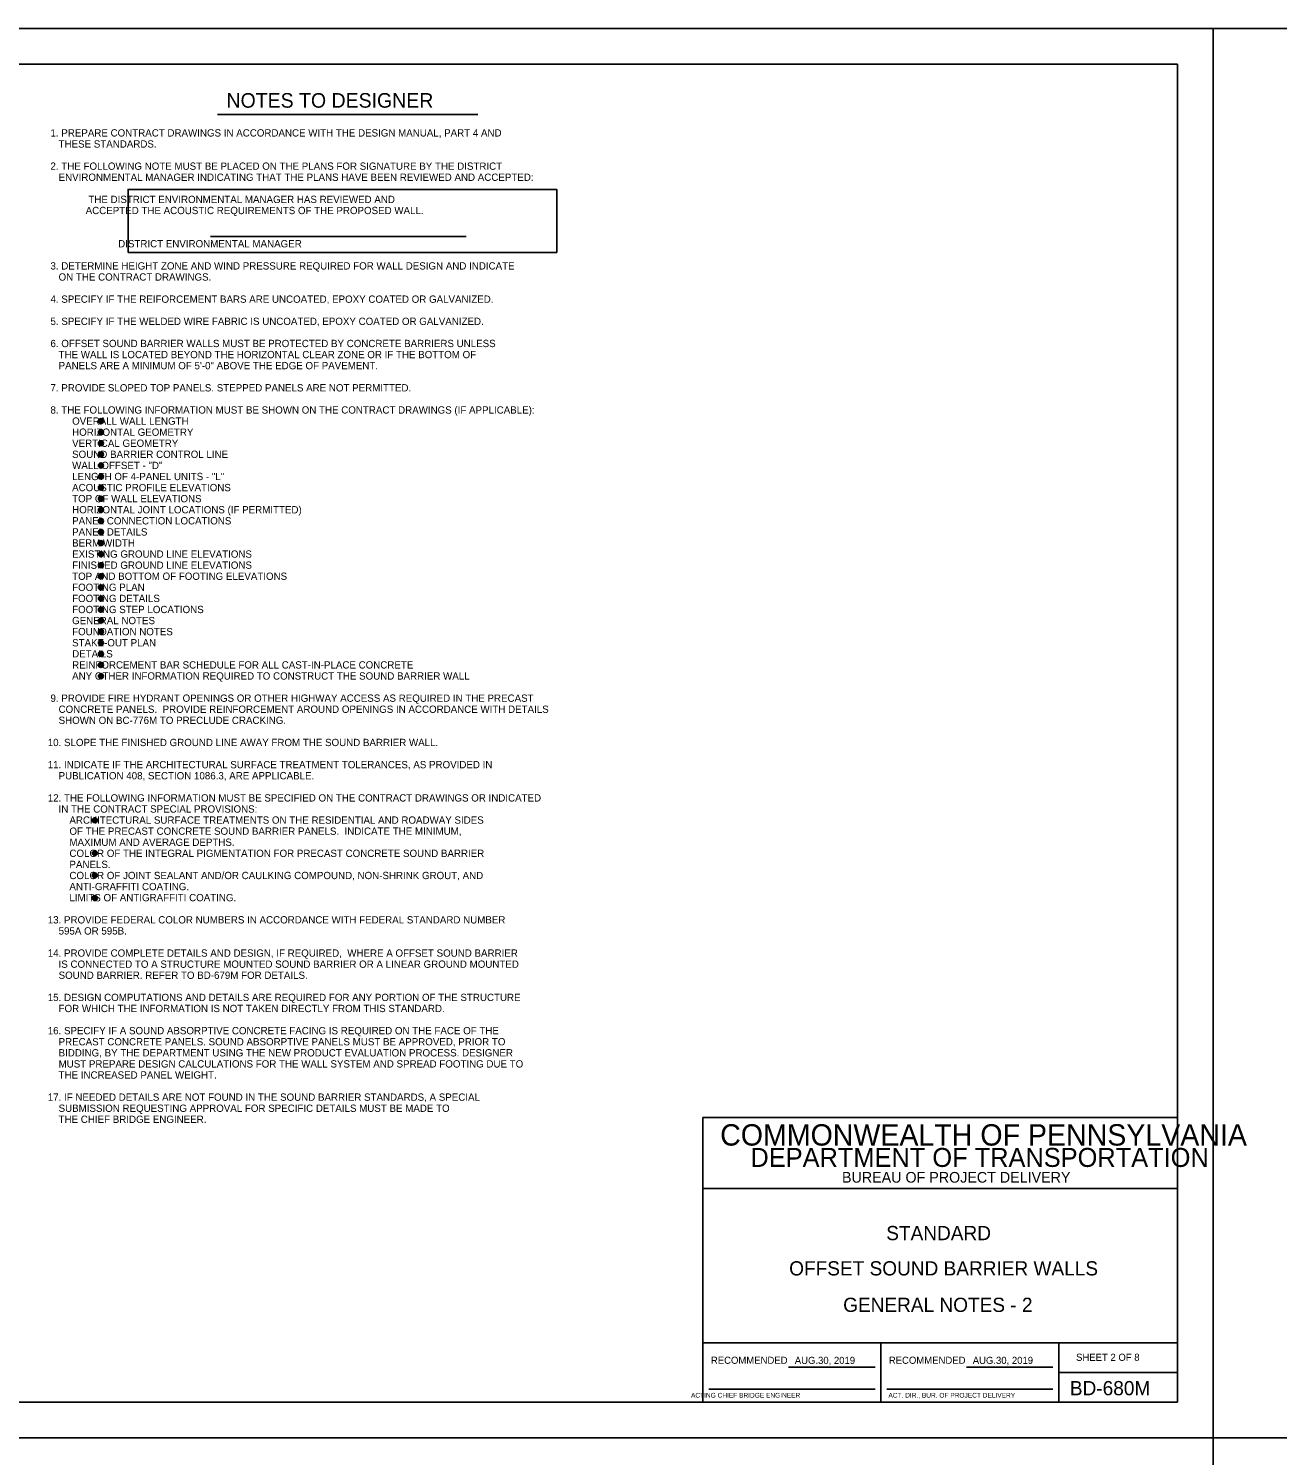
# Model space of a CAD drawing. Extents: x 3385 to 6532, y -616 to 1166.
# Drawn here: x 4944 to 5470, y 564 to 1166 of the extents above; entities that cross this region are included whole.
import ezdxf

# ---------------------------------------------------------------- set-up
doc = ezdxf.new("R2010")
doc.units = 0
for name, color, linetype in [('1', 7, 'Continuous'), ('2', 7, 'Continuous'), ('PLT-BNDY', 7, 'Continuous')]:
    doc.layers.add(name, color=color, linetype=linetype)

msp = doc.modelspace()

# ---------------------------------------------------------------- linework, layer by layer
at = {"layer": '1'}
for p, q in [((5023.79, 1129.45), (5133.48, 1129.45)), ((5020.8, 1078.05), (5128.58, 1078.05)), ((5303.34, 586.69), (5303.34, 611.69)), ((5264.43, 601.41), (5300.84, 601.41)), ((5339.43, 601.41), (5375.84, 601.41)), ((5230.84, 592.19), (5300.84, 592.19)), ((5305.84, 592.19), (5375.84, 592.19))]:
    msp.add_line(p, q, dxfattribs=at)
msp.add_lwpolyline([(4986.02, 1071.29), (5166.74, 1071.29), (5166.74, 1097.88), (4986.02, 1097.88)], close=True, dxfattribs=at)
for centre, radius in [((4974.61, 1000.19), 1.07), ((4974.61, 1000.19), 0.8), ((4974.61, 1000.19), 0.533), ((4974.61, 1000.19), 0.267), ((4974.61, 995.52), 1.07), ((4974.61, 995.52), 0.8), ((4974.61, 995.52), 0.533), ((4974.61, 995.52), 0.267), ((4974.61, 990.85), 1.07), ((4974.61, 986.18), 1.07), ((4974.61, 990.85), 0.8), ((4974.61, 986.18), 0.8), ((4974.61, 990.85), 0.533), ((4974.61, 986.18), 0.533), ((4974.61, 990.85), 0.267), ((4974.61, 981.51), 1.07), ((4974.61, 981.51), 0.8), ((4974.61, 981.51), 0.533), ((4974.61, 986.18), 0.267), ((4974.61, 981.51), 0.267), ((4974.61, 976.83), 1.07), ((4974.61, 976.83), 0.8), ((4974.61, 976.83), 0.533), ((4974.61, 976.83), 0.267), ((4974.61, 972.16), 1.07), ((4974.61, 967.49), 1.07), ((4974.61, 972.16), 0.8), ((4974.61, 972.16), 0.533), ((4974.61, 972.16), 0.267), ((4974.61, 962.82), 1.07), ((4974.61, 967.49), 0.8), ((4974.61, 962.82), 0.8), ((4974.61, 967.49), 0.533), ((4974.61, 962.82), 0.533), ((4974.61, 967.49), 0.267), ((4974.61, 962.82), 0.267), ((4974.61, 958.15), 1.07), ((4974.61, 958.15), 0.8), ((4974.61, 958.15), 0.533), ((4974.61, 958.15), 0.267), ((4974.61, 953.47), 1.07), ((4974.61, 953.47), 0.8), ((4974.61, 953.47), 0.533), ((4974.61, 953.47), 0.267), ((4974.61, 948.8), 1.07), ((4974.61, 944.13), 1.07), ((4974.61, 948.8), 0.8), ((4974.61, 944.13), 0.8), ((4974.61, 948.8), 0.533), ((4974.61, 944.13), 0.533), ((4974.61, 948.8), 0.267), ((4974.61, 944.13), 0.267), ((4974.61, 939.46), 1.07), ((4974.61, 939.46), 0.8), ((4974.61, 939.46), 0.533), ((4974.61, 939.46), 0.267), ((4974.61, 934.79), 1.07), ((4974.61, 934.79), 0.8), ((4974.61, 934.79), 0.533), ((4974.61, 934.79), 0.267), ((4974.61, 930.11), 1.07), ((4974.61, 925.44), 1.07), ((4974.61, 930.11), 0.8), ((4974.61, 930.11), 0.533), ((4974.61, 930.11), 0.267), ((4974.61, 920.77), 1.07), ((4974.61, 925.44), 0.8), ((4974.61, 920.77), 0.8), ((4974.61, 925.44), 0.533), ((4974.61, 920.77), 0.533), ((4974.61, 925.44), 0.267), ((4974.61, 920.77), 0.267), ((4974.61, 916.1), 1.07), ((4974.61, 916.1), 0.8), ((4974.61, 916.1), 0.533), ((4974.61, 916.1), 0.267), ((4974.61, 911.42), 1.07), ((4974.61, 911.42), 0.8), ((4974.61, 911.42), 0.533), ((4974.61, 911.42), 0.267), ((4974.61, 906.75), 1.07), ((4974.61, 902.08), 1.07), ((4974.61, 906.75), 0.8), ((4974.61, 902.08), 0.8), ((4974.61, 906.75), 0.533), ((4974.61, 902.08), 0.533), ((4974.61, 906.75), 0.267), ((4974.61, 902.08), 0.267), ((4974.61, 897.41), 1.07), ((4974.61, 897.41), 0.8), ((4974.61, 897.41), 0.533), ((4974.61, 897.41), 0.267), ((4974.61, 892.69), 1.07), ((4974.61, 892.69), 0.8), ((4974.61, 892.69), 0.533), ((4974.61, 892.69), 0.267), ((4972.02, 831.95), 1.07), ((4972.02, 831.95), 0.8), ((4972.02, 831.95), 0.533), ((4972.02, 831.95), 0.267), ((4972.02, 818.09), 1.07), ((4972.02, 818.09), 0.8), ((4972.02, 818.09), 0.533), ((4972.02, 818.09), 0.267), ((4972.02, 808.7), 1.07), ((4972.02, 808.7), 0.8), ((4972.02, 808.7), 0.533), ((4972.02, 808.7), 0.267), ((4972.02, 799.15), 1.07), ((4972.02, 799.15), 0.8), ((4972.02, 799.15), 0.533), ((4972.02, 799.15), 0.267)]:
    msp.add_circle(centre, radius, dxfattribs=at)
at = {"layer": '2'}
for p, q in [((4642.34, 1150.69), (5428.34, 1150.69)), ((5428.34, 1150.69), (5428.34, 586.69)), ((5428.34, 706.69), (5228.34, 706.69)), ((5228.34, 706.69), (5228.34, 586.69)), ((5428.34, 586.69), (5428.34, 706.69)), ((5428.34, 676.69), (5228.34, 676.69)), ((5428.34, 611.69), (5228.34, 611.69)), ((5378.34, 611.69), (5378.34, 586.69)), ((5378.34, 599.19), (5428.34, 599.19)), ((5428.34, 586.69), (4642.34, 586.69)), ((5228.34, 586.69), (5428.34, 586.69))]:
    msp.add_line(p, q, dxfattribs=at)
at = {"layer": 'PLT-BNDY'}
for points in [[(4602.34, 1165.69), (5443.34, 1165.69), (5443.34, 571.69), (4602.34, 571.69)], [(5443.34, 1165.69), (6284.34, 1165.69), (6284.34, 571.69), (5443.34, 571.69)], [(4602.34, 571.69), (5443.34, 571.69), (5443.34, -22.31), (4602.34, -22.31)], [(5443.34, 571.69), (6284.34, 571.69), (6284.34, -22.31), (5443.34, -22.31)]]:
    msp.add_lwpolyline(points, close=True, dxfattribs=at)

# ---------------------------------------------------------------- texts
at = {"layer": '1'}
for s, height, p in [('NOTES TO DESIGNER', 6.1441, (5027.51, 1132.33)), (' 1. PREPARE CONTRACT DRAWINGS IN ACCORDANCE WITH THE DESIGN MANUAL, PART 4 AND', 3.072, (4952.19, 1120.17)), ('    THESE STANDARDS.', 3.072, (4952.19, 1115.5)), (' 2. THE FOLLOWING NOTE MUST BE PLACED ON THE PLANS FOR SIGNATURE BY THE DISTRICT', 3.072, (4952.19, 1106.15)), ('    ENVIRONMENTAL MANAGER INDICATING THAT THE PLANS HAVE BEEN REVIEWED AND ACCEPTED:', 3.072, (4952.19, 1101.48)), ('               THE DISTRICT ENVIRONMENTAL MANAGER HAS REVIEWED AND', 3.072, (4952.19, 1092.14)), ('              ACCEPTED THE ACOUSTIC REQUIREMENTS OF THE PROPOSED WALL.', 3.072, (4952.19, 1087.46)), ('                          DISTRICT ENVIRONMENTAL MANAGER', 3.072, (4952.19, 1073.45)), (' 3. DETERMINE HEIGHT ZONE AND WIND PRESSURE REQUIRED FOR WALL DESIGN AND INDICATE', 3.072, (4952.19, 1064.1)), ('    ON THE CONTRACT DRAWINGS.', 3.072, (4952.19, 1059.43)), (' 4. SPECIFY IF THE REIFORCEMENT BARS ARE UNCOATED, EPOXY COATED OR GALVANIZED.', 3.072, (4952.19, 1050.09)), (' 5. SPECIFY IF THE WELDED WIRE FABRIC IS UNCOATED, EPOXY COATED OR GALVANIZED.', 3.072, (4952.19, 1040.74)), (' 6. OFFSET SOUND BARRIER WALLS MUST BE PROTECTED BY CONCRETE BARRIERS UNLESS', 3.072, (4952.19, 1031.4)), ('    THE WALL IS LOCATED BEYOND THE HORIZONTAL CLEAR ZONE OR IF THE BOTTOM OF', 3.072, (4952.19, 1026.73)), ('    PANELS ARE A MINIMUM OF 5\'-0" ABOVE THE EDGE OF PAVEMENT.', 3.072, (4952.19, 1022.06)), (' 7. PROVIDE SLOPED TOP PANELS. STEPPED PANELS ARE NOT PERMITTED.', 3.072, (4952.19, 1012.71)), (' 8. THE FOLLOWING INFORMATION MUST BE SHOWN ON THE CONTRACT DRAWINGS (IF APPLICABLE):', 3.072, (4952.19, 1003.37)), ('         OVERALL WALL LENGTH', 3.072, (4952.19, 998.69)), ('         HORIZONTAL GEOMETRY', 3.072, (4952.19, 994.02)), ('         VERTICAL GEOMETRY', 3.072, (4952.19, 989.35)), ('         SOUND BARRIER CONTROL LINE', 3.072, (4952.19, 984.68)), ('         WALL OFFSET - "D"', 3.072, (4952.19, 980.01)), ('         LENGTH OF 4-PANEL UNITS - "L"', 3.072, (4952.19, 975.33)), ('         ACOUSTIC PROFILE ELEVATIONS', 3.072, (4952.19, 970.66)), ('         TOP OF WALL ELEVATIONS', 3.072, (4952.19, 965.99)), ('         HORIZONTAL JOINT LOCATIONS (IF PERMITTED)', 3.072, (4952.19, 961.32)), ('         PANEL CONNECTION LOCATIONS', 3.072, (4952.19, 956.65)), ('         PANEL DETAILS', 3.072, (4952.19, 951.97)), ('         BERM WIDTH', 3.072, (4952.19, 947.3)), ('         EXISTING GROUND LINE ELEVATIONS', 3.072, (4952.19, 942.63)), ('         FINISHED GROUND LINE ELEVATIONS', 3.072, (4952.19, 937.96)), ('         TOP AND BOTTOM OF FOOTING ELEVATIONS', 3.072, (4952.19, 933.29)), ('         FOOTING PLAN', 3.072, (4952.19, 928.61)), ('         FOOTING DETAILS', 3.072, (4952.19, 923.94)), ('         FOOTING STEP LOCATIONS', 3.072, (4952.19, 919.27)), ('         GENERAL NOTES', 3.072, (4952.19, 914.6)), ('         STAKE-OUT PLAN', 3.072, (4952.19, 905.25)), ('         FOUNDATION NOTES', 3.072, (4952.19, 909.93)), ('         DETAILS', 3.072, (4952.19, 900.58)), ('         REINFORCEMENT BAR SCHEDULE FOR ALL CAST-IN-PLACE CONCRETE', 3.072, (4952.19, 895.91)), ('         ANY OTHER INFORMATION REQUIRED TO CONSTRUCT THE SOUND BARRIER WALL', 3.072, (4952.19, 891.24)), (' 9. PROVIDE FIRE HYDRANT OPENINGS OR OTHER HIGHWAY ACCESS AS REQUIRED IN THE PRECAST', 3.072, (4952.19, 881.89)), ('    CONCRETE PANELS.  PROVIDE REINFORCEMENT AROUND OPENINGS IN ACCORDANCE WITH DETAILS', 3.072, (4952.19, 877.22)), ('    SHOWN ON BC-776M TO PRECLUDE CRACKING.', 3.072, (4952.19, 872.55)), ('10. SLOPE THE FINISHED GROUND LINE AWAY FROM THE SOUND BARRIER WALL.', 3.072, (4952.19, 863.21)), ('11. INDICATE IF THE ARCHITECTURAL SURFACE TREATMENT TOLERANCES, AS PROVIDED IN', 3.072, (4952.19, 853.86)), ('    PUBLICATION 408, SECTION 1086.3, ARE APPLICABLE.', 3.072, (4952.19, 849.19)), ('12. THE FOLLOWING INFORMATION MUST BE SPECIFIED ON THE CONTRACT DRAWINGS OR INDICATED', 3.072, (4952.19, 839.84)), ('    IN THE CONTRACT SPECIAL PROVISIONS:', 3.072, (4952.19, 835.17)), ('        ARCHITECTURAL SURFACE TREATMENTS ON THE RESIDENTIAL AND ROADWAY SIDES', 3.072, (4952.19, 830.5)), ('        OF THE PRECAST CONCRETE SOUND BARRIER PANELS.  INDICATE THE MINIMUM,', 3.072, (4952.19, 825.83)), ('        MAXIMUM AND AVERAGE DEPTHS.', 3.072, (4952.19, 821.16)), ('        COLOR OF THE INTEGRAL PIGMENTATION FOR PRECAST CONCRETE SOUND BARRIER', 3.072, (4952.19, 816.48)), ('        PANELS.', 3.072, (4952.19, 811.81)), ('        COLOR OF JOINT SEALANT AND/OR CAULKING COMPOUND, NON-SHRINK GROUT, AND', 3.072, (4952.19, 807.14)), ('        ANTI-GRAFFITI COATING.', 3.072, (4952.19, 802.47)), ('        LIMITS OF ANTIGRAFFITI COATING.', 3.072, (4952.19, 797.8)), ('13. PROVIDE FEDERAL COLOR NUMBERS IN ACCORDANCE WITH FEDERAL STANDARD NUMBER', 3.072, (4952.19, 788.45)), ('    595A OR 595B.', 3.072, (4952.19, 783.78)), ('14. PROVIDE COMPLETE DETAILS AND DESIGN, IF REQUIRED,  WHERE A OFFSET SOUND BARRIER', 3.072, (4952.19, 774.44)), ('    IS CONNECTED TO A STRUCTURE MOUNTED SOUND BARRIER OR A LINEAR GROUND MOUNTED', 3.072, (4952.19, 769.76)), ('    SOUND BARRIER. REFER TO BD-679M FOR DETAILS.', 3.072, (4952.19, 765.09)), ('15. DESIGN COMPUTATIONS AND DETAILS ARE REQUIRED FOR ANY PORTION OF THE STRUCTURE', 3.072, (4952.19, 755.75)), ('    FOR WHICH THE INFORMATION IS NOT TAKEN DIRECTLY FROM THIS STANDARD.', 3.072, (4952.19, 751.08)), ('16. SPECIFY IF A SOUND ABSORPTIVE CONCRETE FACING IS REQUIRED ON THE FACE OF THE', 3.072, (4952.19, 741.73)), ('    PRECAST CONCRETE PANELS. SOUND ABSORPTIVE PANELS MUST BE APPROVED, PRIOR TO', 3.072, (4952.19, 737.06)), ('    BIDDING, BY THE DEPARTMENT USING THE NEW PRODUCT EVALUATION PROCESS. DESIGNER', 3.072, (4952.19, 732.39)), ('    MUST PREPARE DESIGN CALCULATIONS FOR THE WALL SYSTEM AND SPREAD FOOTING DUE TO', 3.072, (4952.19, 727.72)), ('    THE INCREASED PANEL WEIGHT.', 3.072, (4952.19, 723.04)), ('17. IF NEEDED DETAILS ARE NOT FOUND IN THE SOUND BARRIER STANDARDS, A SPECIAL', 3.072, (4952.19, 713.7)), ('    SUBMISSION REQUESTING APPROVAL FOR SPECIFIC DETAILS MUST BE MADE TO', 3.072, (4952.19, 709.03)), ('    THE CHIEF BRIDGE ENGINEER.', 3.072, (4952.19, 704.36)), ('STANDARD', 6, (5305.59, 654.94)), ('OFFSET SOUND BARRIER WALLS', 6.0001, (5264.67, 640.07)), ('GENERAL NOTES - 2', 6.0001, (5287.42, 624.69)), ('RECOMMENDED', 3, (5231.67, 602.82)), ('AUG.30, 2019', 3, (5267.03, 602.78)), ('RECOMMENDED', 3, (5306.67, 602.82)), ('AUG.30, 2019', 3, (5342.03, 602.78)), ('SHEET 2 OF 8', 3, (5385.59, 604.08)), ('BD-680M', 6, (5382.97, 589.57)), ('       ACTING CHIEF BRIDGE ENGINEER', 2.0002, (5217.93, 588.57)), ('ACT. DIR., BUR. OF PROJECT DELIVERY', 2.0002, (5306.49, 588.57))]:
    msp.add_text(s, height=height, dxfattribs=at).set_placement(p)
at = {"layer": '2'}
for s, height, p in [('COMMONWEALTH OF PENNSYLVANIA', 9, (5235.59, 694.82)), ('DEPARTMENT OF TRANSPORTATION', 8.0002, (5248.34, 685.82)), ('BUREAU OF PROJECT DELIVERY', 4.5, (5286.93, 679.19))]:
    msp.add_text(s, height=height, dxfattribs=at).set_placement(p)

doc.saveas('drawing.dxf')
